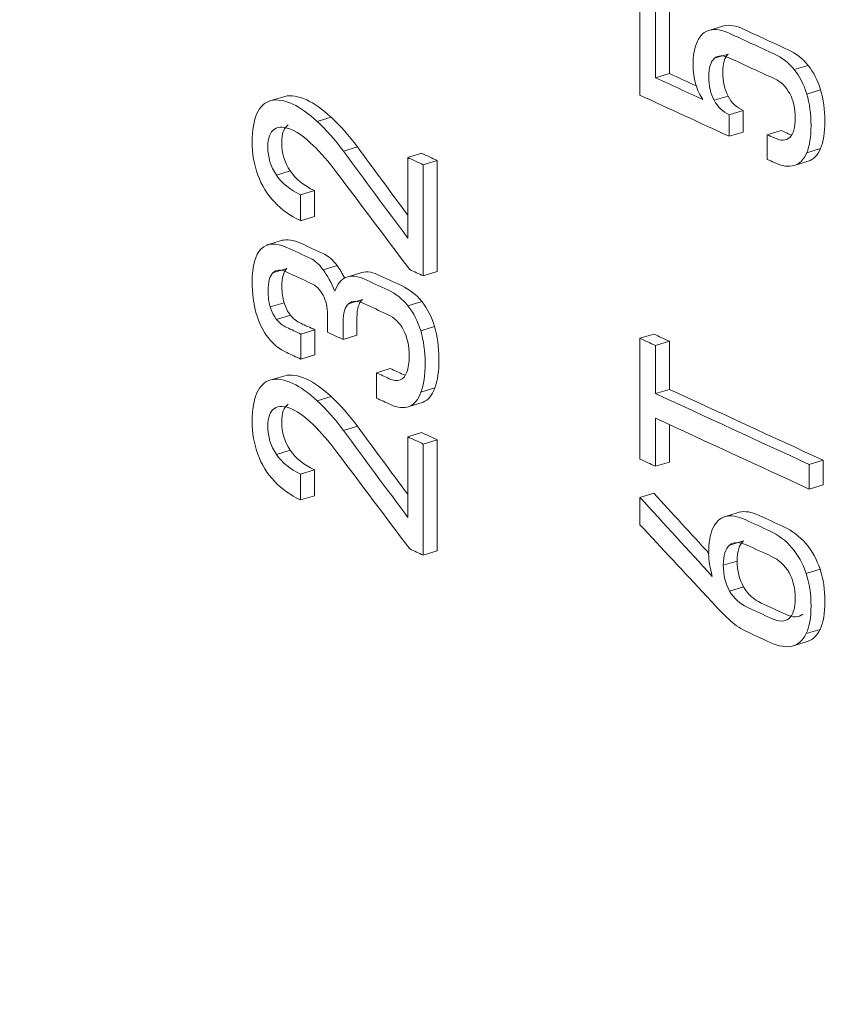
# Model space of a CAD drawing. Header units: millimetres. Extents: x 990 to 1809, y 0 to 562.
# Tile 504 of 550: x 1624.59 to 1629.18, y 145.32 to 150.82. Entities that reach past the tile are written whole.
import ezdxf

# ---------------------------------------------------------------- set-up
doc = ezdxf.new("R2010")
doc.units = ezdxf.units.MM
doc.layers.add('1', color=7, linetype='Continuous', true_color=0xffffff)

msp = doc.modelspace()

# ---------------------------------------------------------------- linework, layer by layer
at = {"layer": '1', "color": 7, "linetype": 'Continuous', "lineweight": 18}
for p, q in [((1628.5248, 150.7857), (1628.4472, 150.762)), ((1628.5498, 150.6279), (1628.4723, 150.6042)), ((1628.9959, 150.565), (1628.9183, 150.5414)), ((1628.221, 150.5195), (1628.1434, 150.4958)), ((1626.0709, 150.3913), (1625.9933, 150.3676)), ((1628.5488, 150.3931), (1628.4713, 150.3694)), ((1629.0662, 150.4284), (1628.9887, 150.4047)), ((1628.6325, 150.3124), (1628.555, 150.2887)), ((1626.3301, 150.2746), (1626.2525, 150.2509)), ((1628.6325, 150.1919), (1628.555, 150.1682)), ((1628.8455, 150.2008), (1628.7679, 150.1771)), ((1626.4769, 150.1089), (1626.3994, 150.0852)), ((1626.8357, 150.0734), (1626.7582, 150.0497)), ((1629.0662, 150.0999), (1628.9887, 150.0762)), ((1626.923, 150.0332), (1626.8454, 150.0095)), ((1628.9962, 150.0289), (1628.9186, 150.0053)), ((1626.1015, 149.9751), (1626.0239, 149.9514)), ((1626.2366, 149.865), (1626.1591, 149.8413)), ((1626.2373, 149.7203), (1626.1597, 149.6966)), ((1626.0647, 149.5886), (1625.9677, 149.559)), ((1626.082, 149.4291), (1626.0044, 149.4054)), ((1626.3633, 149.4451), (1626.2857, 149.4214)), ((1626.4903, 149.4033), (1626.4127, 149.3796)), ((1626.923, 149.4117), (1626.8454, 149.388)), ((1626.0673, 149.2379), (1625.9898, 149.2142)), ((1626.5046, 149.2557), (1626.427, 149.232)), ((1626.837, 149.2443), (1626.7595, 149.2206)), ((1626.1031, 149.1679), (1626.0256, 149.1442)), ((1626.2386, 149.0867), (1626.161, 149.063)), ((1626.9083, 149.1043), (1626.8308, 149.0806)), ((1626.4743, 149.0564), (1626.3968, 149.0327)), ((1628.1337, 149.0626), (1628.0561, 149.0389)), ((1628.221, 149.0223), (1628.1434, 148.9986)), ((1626.2386, 148.9462), (1626.161, 148.9225)), ((1626.6606, 148.8701), (1626.583, 148.8464)), ((1626.0709, 148.8299), (1625.9933, 148.8062)), ((1626.91, 148.7613), (1626.8324, 148.7376)), ((1628.221, 148.7536), (1628.1434, 148.7299)), ((1626.3301, 148.7132), (1626.2525, 148.6895)), ((1626.8439, 148.6818), (1626.7663, 148.6581)), ((1626.4769, 148.5474), (1626.3994, 148.5237)), ((1626.8357, 148.512), (1626.7582, 148.4883)), ((1626.923, 148.4717), (1626.8454, 148.448)), ((1626.1015, 148.4137), (1626.0239, 148.39)), ((1629.0805, 148.3571), (1629.003, 148.3334)), ((1626.2366, 148.3036), (1626.1591, 148.2799)), ((1628.221, 148.3472), (1628.1434, 148.3235)), ((1629.0805, 148.2194), (1629.003, 148.1957)), ((1626.2373, 148.1589), (1626.1597, 148.1352)), ((1628.1337, 148.1733), (1628.0561, 148.1496)), ((1628.6184, 148.0685), (1628.5214, 148.0389)), ((1628.5572, 147.8826), (1628.6348, 147.9063)), ((1626.923, 147.8502), (1626.8454, 147.8265)), ((1628.5224, 147.7701), (1628.6, 147.7938)), ((1629.0629, 147.7485), (1628.9854, 147.7248)), ((1628.5576, 147.6262), (1628.6351, 147.6499)), ((1629.0633, 147.4118), (1628.9857, 147.3881)), ((1628.9848, 147.3418), (1628.9072, 147.3181))]:
    msp.add_line(p, q, dxfattribs=at)
for points in [[(1554.3022, 161.6948), (1582.5426, 148.6677), (1610.783, 135.6407), (1639.0234, 122.6136)], [(1628.0561, 150.3983), (1628.0561, 150.5867), (1628.0561, 150.7751), (1628.0561, 150.9634)], [(1628.221, 150.9469), (1628.221, 150.8044), (1628.221, 150.6619), (1628.221, 150.5195)], [(1628.1434, 150.9232), (1628.1434, 150.7807), (1628.1434, 150.6382), (1628.1434, 150.4958)], [(1628.9959, 150.565), (1629.0267, 150.5269), (1629.0501, 150.4814), (1629.0662, 150.4284)], [(1628.1434, 150.4958), (1628.2317, 150.455), (1628.3201, 150.4143), (1628.4084, 150.3735)], [(1628.221, 150.5195), (1628.2711, 150.4963), (1628.3213, 150.4732), (1628.3715, 150.45)], [(1628.9183, 150.5414), (1628.9492, 150.5032), (1628.9726, 150.4577), (1628.9887, 150.4047)], [(1628.4084, 150.3735), (1628.3911, 150.3968), (1628.3775, 150.4259), (1628.3677, 150.4607)], [(1628.555, 150.1682), (1628.3887, 150.2449), (1628.2224, 150.3216), (1628.0561, 150.3983)], [(1628.5488, 150.3931), (1628.5686, 150.3559), (1628.5965, 150.329), (1628.6325, 150.3124)], [(1625.9155, 150.2955), (1625.9333, 150.3348), (1625.9593, 150.3588), (1625.9933, 150.3676)], [(1628.4713, 150.3694), (1628.491, 150.3322), (1628.5189, 150.3053), (1628.555, 150.2887)], [(1628.555, 150.2887), (1628.555, 150.2486), (1628.555, 150.2084), (1628.555, 150.1682)], [(1628.6325, 150.3124), (1628.6325, 150.2723), (1628.6325, 150.2321), (1628.6325, 150.1919)], [(1626.2525, 150.2509), (1626.3022, 150.2054), (1626.3512, 150.1502), (1626.3994, 150.0852)], [(1626.3301, 150.2746), (1626.3798, 150.2291), (1626.4287, 150.1739), (1626.4769, 150.1089)], [(1628.7679, 150.0394), (1628.7679, 150.0853), (1628.7679, 150.1312), (1628.7679, 150.1771)], [(1626.3994, 150.0852), (1626.519, 149.9233), (1626.6386, 149.7613), (1626.7582, 149.5994)], [(1626.4769, 150.1089), (1626.5707, 149.982), (1626.6644, 149.855), (1626.7582, 149.7281)], [(1626.8357, 150.0734), (1626.8648, 150.06), (1626.8939, 150.0466), (1626.923, 150.0332)], [(1628.9887, 150.0762), (1628.9726, 150.0384), (1628.9492, 150.0147), (1628.9186, 150.0053)], [(1629.0662, 150.0999), (1629.0501, 150.0621), (1629.0268, 150.0384), (1628.9962, 150.0289)], [(1626.7582, 150.0497), (1626.7872, 150.0363), (1626.8163, 150.0229), (1626.8454, 150.0095)], [(1626.7582, 149.5994), (1626.7582, 149.7495), (1626.7582, 149.8996), (1626.7582, 150.0497)], [(1626.8454, 150.0095), (1626.8454, 149.8023), (1626.8454, 149.5951), (1626.8454, 149.388)], [(1626.923, 150.0332), (1626.923, 149.826), (1626.923, 149.6188), (1626.923, 149.4117)], [(1626.0129, 149.8012), (1625.9723, 149.8445), (1625.9415, 149.8947), (1625.9204, 149.9519)], [(1626.0239, 149.9514), (1626.0559, 149.9049), (1626.1009, 149.8681), (1626.1591, 149.8413)], [(1626.1015, 149.9751), (1626.1334, 149.9286), (1626.1785, 149.8918), (1626.2366, 149.865)], [(1626.7692, 149.4231), (1626.6336, 149.6036), (1626.4979, 149.7841), (1626.3622, 149.9647)], [(1626.1591, 149.8413), (1626.1593, 149.7931), (1626.1595, 149.7449), (1626.1597, 149.6966)], [(1626.2366, 149.865), (1626.2368, 149.8168), (1626.2371, 149.7686), (1626.2373, 149.7203)], [(1626.2857, 149.4214), (1626.3094, 149.3895), (1626.3312, 149.3498), (1626.3512, 149.3023)], [(1626.3633, 149.4451), (1626.3783, 149.4249), (1626.3926, 149.4014), (1626.4061, 149.3749)], [(1626.8454, 149.388), (1626.82, 149.3997), (1626.7946, 149.4114), (1626.7692, 149.4231)], [(1626.3512, 149.3023), (1626.3638, 149.3418), (1626.3843, 149.3675), (1626.4127, 149.3796)], [(1626.0673, 149.2379), (1626.0756, 149.2108), (1626.0875, 149.1875), (1626.1031, 149.1679)], [(1626.837, 149.2443), (1626.8683, 149.2053), (1626.8921, 149.1587), (1626.9083, 149.1043)], [(1625.9777, 149.0429), (1625.9488, 149.0801), (1625.9268, 149.1252), (1625.9116, 149.1781)], [(1625.9898, 149.2142), (1625.998, 149.1872), (1626.01, 149.1638), (1626.0256, 149.1442)], [(1626.7595, 149.2206), (1626.7907, 149.1817), (1626.8145, 149.135), (1626.8308, 149.0806)], [(1626.2386, 149.0867), (1626.2386, 149.0399), (1626.2386, 148.993), (1626.2386, 148.9462)], [(1626.3968, 149.0327), (1626.3677, 149.0461), (1626.3386, 149.0596), (1626.3095, 149.073)], [(1626.161, 149.063), (1626.161, 149.0162), (1626.161, 148.9693), (1626.161, 148.9225)], [(1628.0561, 149.0389), (1628.0852, 149.0255), (1628.1143, 149.012), (1628.1434, 148.9986)], [(1628.0561, 148.3638), (1628.0561, 148.5888), (1628.0561, 148.8139), (1628.0561, 149.0389)], [(1628.1337, 149.0626), (1628.1628, 149.0492), (1628.1919, 149.0357), (1628.221, 149.0223)], [(1628.221, 149.0223), (1628.221, 148.9328), (1628.221, 148.8432), (1628.221, 148.7536)], [(1628.1434, 148.9986), (1628.1434, 148.9091), (1628.1434, 148.8195), (1628.1434, 148.7299)], [(1626.583, 148.7049), (1626.583, 148.7521), (1626.583, 148.7992), (1626.583, 148.8464)], [(1626.7155, 148.8063), (1626.7322, 148.8126), (1626.7449, 148.8273), (1626.7536, 148.8504)], [(1625.9155, 148.7341), (1625.9333, 148.7733), (1625.9593, 148.7974), (1625.9933, 148.8062)], [(1626.8324, 148.7376), (1626.8172, 148.6964), (1626.7952, 148.67), (1626.7663, 148.6581)], [(1626.91, 148.7613), (1626.8948, 148.7201), (1626.8727, 148.6937), (1626.8439, 148.6818)], [(1628.221, 148.7536), (1628.5075, 148.6214), (1628.794, 148.4893), (1629.0805, 148.3571)], [(1626.2525, 148.6895), (1626.3022, 148.644), (1626.3512, 148.5887), (1626.3994, 148.5237)], [(1626.3301, 148.7132), (1626.3798, 148.6677), (1626.4287, 148.6124), (1626.4769, 148.5474)], [(1628.1434, 148.7299), (1628.4299, 148.5977), (1628.7165, 148.4656), (1629.003, 148.3334)], [(1628.1434, 148.5922), (1628.1434, 148.5027), (1628.1434, 148.4131), (1628.1434, 148.3235)], [(1629.003, 148.1957), (1628.7165, 148.3279), (1628.4299, 148.4601), (1628.1434, 148.5922)], [(1626.3622, 148.4032), (1626.3167, 148.4638), (1626.2724, 148.5148), (1626.2294, 148.5563)], [(1626.3994, 148.5237), (1626.519, 148.3618), (1626.6386, 148.1999), (1626.7582, 148.038)], [(1626.4769, 148.5474), (1626.5707, 148.4205), (1626.6644, 148.2936), (1626.7582, 148.1667)], [(1628.221, 148.5564), (1628.221, 148.4867), (1628.221, 148.417), (1628.221, 148.3472)], [(1626.7582, 148.4883), (1626.7872, 148.4749), (1626.8163, 148.4614), (1626.8454, 148.448)], [(1626.7582, 148.038), (1626.7582, 148.1881), (1626.7582, 148.3382), (1626.7582, 148.4883)], [(1626.8357, 148.512), (1626.8648, 148.4986), (1626.8939, 148.4851), (1626.923, 148.4717)], [(1626.923, 148.4717), (1626.923, 148.2645), (1626.923, 148.0574), (1626.923, 147.8502)], [(1626.1015, 148.4137), (1626.1334, 148.3671), (1626.1785, 148.3304), (1626.2366, 148.3036)], [(1626.8454, 148.448), (1626.8454, 148.2408), (1626.8454, 148.0337), (1626.8454, 147.8265)], [(1626.0129, 148.2397), (1625.9723, 148.283), (1625.9415, 148.3332), (1625.9204, 148.3904)], [(1626.0239, 148.39), (1626.0559, 148.3434), (1626.1009, 148.3067), (1626.1591, 148.2799)], [(1626.7692, 147.8617), (1626.6336, 148.0422), (1626.4979, 148.2227), (1626.3622, 148.4032)], [(1628.1434, 148.3235), (1628.1143, 148.337), (1628.0852, 148.3504), (1628.0561, 148.3638)], [(1629.0805, 148.3571), (1629.0805, 148.3112), (1629.0805, 148.2653), (1629.0805, 148.2194)], [(1626.2366, 148.3036), (1626.2368, 148.2553), (1626.2371, 148.2071), (1626.2373, 148.1589)], [(1629.003, 148.3334), (1629.003, 148.2875), (1629.003, 148.2416), (1629.003, 148.1957)], [(1626.1591, 148.2799), (1626.1593, 148.2316), (1626.1595, 148.1834), (1626.1597, 148.1352)], [(1628.0561, 148.1496), (1628.191, 148.0024), (1628.3259, 147.8553), (1628.4608, 147.7081)], [(1628.0561, 147.9967), (1628.0561, 148.0476), (1628.0561, 148.0986), (1628.0561, 148.1496)], [(1628.1337, 148.1733), (1628.2369, 148.0607), (1628.3402, 147.948), (1628.4434, 147.8354)], [(1628.4273, 147.5988), (1628.3036, 147.7314), (1628.1799, 147.864), (1628.0561, 147.9967)], [(1626.8454, 147.8265), (1626.82, 147.8382), (1626.7946, 147.85), (1626.7692, 147.8617)], [(1628.5572, 147.8826), (1628.534, 147.8631), (1628.5224, 147.8255), (1628.5224, 147.7701)], [(1628.6348, 147.9063), (1628.6116, 147.8867), (1628.6, 147.8492), (1628.6, 147.7938)], [(1628.5224, 147.7701), (1628.5224, 147.7153), (1628.5341, 147.6673), (1628.5576, 147.6262)], [(1628.6, 147.7938), (1628.6, 147.739), (1628.6117, 147.691), (1628.6351, 147.6499)], [(1628.4612, 147.5621), (1628.4442, 147.5808), (1628.433, 147.593), (1628.4273, 147.5988)], [(1628.5631, 147.4587), (1628.5351, 147.4837), (1628.5011, 147.5182), (1628.4612, 147.5621)], [(1628.9857, 147.3881), (1628.9677, 147.3499), (1628.9415, 147.3266), (1628.9072, 147.3181)], [(1629.0633, 147.4118), (1629.0453, 147.3735), (1629.0191, 147.3503), (1628.9848, 147.3418)]]:
    msp.add_open_spline(points, degree=3, dxfattribs=at)
for points, knots in [([(1628.5248, 150.7857), (1628.5553, 150.7933), (1628.5924, 150.787), (1628.6358, 150.767), (1628.7187, 150.7288), (1628.8016, 150.6905), (1628.8845, 150.6523), (1628.9279, 150.6322), (1628.9651, 150.6032), (1628.9959, 150.565)], [0, 0, 0, 0, 0.333333, 0.333333, 0.333333, 0.666667, 0.666667, 0.666667, 1, 1, 1, 1]), ([(1628.3677, 150.4607), (1628.358, 150.4954), (1628.3531, 150.5294), (1628.3531, 150.5626), (1628.3531, 150.6206), (1628.3611, 150.6664), (1628.3933, 150.7338), (1628.4166, 150.7545), (1628.4472, 150.762)], [0, 0, 0, 0, 0.333333, 0.333333, 0.333333, 0.666667, 0.666667, 1, 1, 1, 1]), ([(1628.4472, 150.762), (1628.4778, 150.7696), (1628.5148, 150.7634), (1628.5582, 150.7433), (1628.6411, 150.7051), (1628.724, 150.6668), (1628.807, 150.6286), (1628.8504, 150.6085), (1628.8875, 150.5795), (1628.9183, 150.5414)], [0, 0, 0, 0, 0.333333, 0.333333, 0.333333, 0.666667, 0.666667, 0.666667, 1, 1, 1, 1]), ([(1628.8936, 150.407), (1628.8732, 150.4457), (1628.8443, 150.4737), (1628.807, 150.4909), (1628.724, 150.5291), (1628.6411, 150.5674), (1628.5582, 150.6056), (1628.5213, 150.6227), (1628.4927, 150.6222), (1628.4723, 150.6042)], [0, 0, 0, 0, 0.333333, 0.333333, 0.333333, 0.666667, 0.666667, 0.666667, 1, 1, 1, 1]), ([(1628.5498, 150.6279), (1628.5294, 150.6099), (1628.5192, 150.5757), (1628.5192, 150.4743), (1628.5291, 150.4302), (1628.5488, 150.3931)], [0, 0, 0, 0, 0.5, 0.5, 1, 1, 1, 1]), ([(1628.4723, 150.6042), (1628.4519, 150.5862), (1628.4416, 150.552), (1628.4416, 150.4506), (1628.4515, 150.4065), (1628.4713, 150.3694)], [0, 0, 0, 0, 0.5, 0.5, 1, 1, 1, 1]), ([(1626.0709, 150.3913), (1626.105, 150.4002), (1626.146, 150.3935), (1626.194, 150.3714), (1626.235, 150.3524), (1626.2804, 150.3202), (1626.3301, 150.2746)], [0, 0, 0, 0, 0.5, 0.5, 0.5, 1, 1, 1, 1]), ([(1628.8936, 150.1621), (1628.914, 150.1815), (1628.9242, 150.2172), (1628.9242, 150.3224), (1628.914, 150.3682), (1628.8936, 150.407)], [0, 0, 0, 0, 0.5, 0.5, 1, 1, 1, 1]), ([(1628.9887, 150.4047), (1629.0047, 150.3517), (1629.0128, 150.293), (1629.0128, 150.1649), (1629.0047, 150.1141), (1628.9887, 150.0762)], [0, 0, 0, 0, 0.5, 0.5, 1, 1, 1, 1]), ([(1629.0662, 150.4284), (1629.0823, 150.3754), (1629.0903, 150.3167), (1629.0903, 150.1886), (1629.0823, 150.1378), (1629.0662, 150.0999)], [0, 0, 0, 0, 0.5, 0.5, 1, 1, 1, 1]), ([(1625.9933, 150.3676), (1626.0274, 150.3765), (1626.0685, 150.3698), (1626.1164, 150.3477), (1626.1574, 150.3288), (1626.2028, 150.2965), (1626.2525, 150.2509)], [0, 0, 0, 0, 0.5, 0.5, 0.5, 1, 1, 1, 1]), ([(1625.9204, 149.9519), (1625.8993, 150.0091), (1625.8888, 150.0708), (1625.8888, 150.2034), (1625.8977, 150.2562), (1625.9155, 150.2955)], [0, 0, 0, 0, 0.5, 0.5, 1, 1, 1, 1]), ([(1626.3622, 149.9647), (1626.3167, 150.0252), (1626.2724, 150.0762), (1626.1864, 150.1592), (1626.1484, 150.1876), (1626.1154, 150.2028), (1626.0712, 150.2232), (1626.0369, 150.2252), (1626.0126, 150.2086)], [0, 0, 0, 0, 0.333333, 0.333333, 0.666667, 0.666667, 0.666667, 1, 1, 1, 1]), ([(1626.0901, 150.2323), (1626.0658, 150.2158), (1626.0536, 150.1824), (1626.0536, 150.1321), (1626.0536, 150.074), (1626.0696, 150.0217), (1626.1015, 149.9751)], [0, 0, 0, 0, 0.5, 0.5, 0.5, 1, 1, 1, 1]), ([(1626.0126, 150.2086), (1625.9882, 150.1921), (1625.9761, 150.1587), (1625.9761, 150.1084), (1625.9761, 150.0503), (1625.9921, 149.998), (1626.0239, 149.9514)], [0, 0, 0, 0, 0.5, 0.5, 0.5, 1, 1, 1, 1]), ([(1628.7679, 150.1771), (1628.7811, 150.171), (1628.7944, 150.1649), (1628.8076, 150.1588), (1628.8445, 150.1417), (1628.8732, 150.1429), (1628.8936, 150.1621)], [0, 0, 0, 0, 0.5, 0.5, 0.5, 1, 1, 1, 1]), ([(1628.8455, 150.2008), (1628.8587, 150.1947), (1628.8719, 150.1886), (1628.8852, 150.1825), (1628.8893, 150.1806), (1628.8933, 150.1789), (1628.8972, 150.1774)], [0, 0, 0, 0, 0.899433, 0.899433, 0.899433, 1, 1, 1, 1]), ([(1628.9186, 150.0053), (1628.8881, 149.9958), (1628.851, 150.0011), (1628.8076, 150.0211), (1628.7944, 150.0272), (1628.7811, 150.0333), (1628.7679, 150.0394)], [0, 0, 0, 0, 0.5, 0.5, 0.5, 1, 1, 1, 1]), ([(1626.1597, 149.6966), (1626.1595, 149.6967), (1626.1593, 149.6968), (1626.1591, 149.6969), (1626.1022, 149.7232), (1626.0535, 149.7579), (1626.0129, 149.8012)], [0, 0, 0, 0, 0.5, 0.5, 0.5, 1, 1, 1, 1]), ([(1625.9396, 149.5391), (1625.9735, 149.5725), (1626.0213, 149.575), (1626.0829, 149.5466), (1626.1272, 149.5261), (1626.1714, 149.5057), (1626.2157, 149.4853), (1626.2387, 149.4747), (1626.2621, 149.4534), (1626.2857, 149.4214)], [0, 0, 0, 0, 0.333333, 0.333333, 0.333333, 0.666667, 0.666667, 0.666667, 1, 1, 1, 1]), ([(1626.0542, 149.5854), (1626.0833, 149.5946), (1626.1187, 149.5895), (1626.1604, 149.5703), (1626.2047, 149.5498), (1626.249, 149.5294), (1626.2933, 149.509), (1626.3163, 149.4984), (1626.3396, 149.4771), (1626.3633, 149.4451)], [0, 0, 0, 0, 0.253139, 0.253139, 0.253139, 0.62657, 0.62657, 0.62657, 1, 1, 1, 1]), ([(1625.9116, 149.1781), (1625.8964, 149.231), (1625.8888, 149.29), (1625.8888, 149.355), (1625.8888, 149.4442), (1625.9058, 149.5056), (1625.9396, 149.5391)], [0, 0, 0, 0, 0.5, 0.5, 0.5, 1, 1, 1, 1]), ([(1626.0044, 149.4054), (1625.9864, 149.3873), (1625.9774, 149.3536), (1625.9774, 149.3045), (1625.9774, 149.2714), (1625.9815, 149.2413), (1625.9898, 149.2142)], [0, 0, 0, 0, 0.5, 0.5, 0.5, 1, 1, 1, 1]), ([(1626.2847, 149.2809), (1626.2683, 149.3118), (1626.245, 149.3341), (1626.2151, 149.3479), (1626.1706, 149.3684), (1626.1261, 149.3889), (1626.0816, 149.4095), (1626.0481, 149.4249), (1626.0224, 149.4236), (1626.0044, 149.4054)], [0, 0, 0, 0, 0.333333, 0.333333, 0.333333, 0.666667, 0.666667, 0.666667, 1, 1, 1, 1]), ([(1626.082, 149.4291), (1626.0639, 149.411), (1626.055, 149.3773), (1626.055, 149.3282), (1626.055, 149.2951), (1626.0591, 149.265), (1626.0673, 149.2379)], [0, 0, 0, 0, 0.5, 0.5, 0.5, 1, 1, 1, 1]), ([(1626.4903, 149.4033), (1626.5187, 149.4154), (1626.5522, 149.4125), (1626.5909, 149.3947), (1626.6352, 149.3742), (1626.6794, 149.3538), (1626.768, 149.3129), (1626.8058, 149.2833), (1626.837, 149.2443)], [0, 0, 0, 0, 0.333333, 0.333333, 0.333333, 0.666667, 0.666667, 1, 1, 1, 1]), ([(1626.4127, 149.3796), (1626.4412, 149.3917), (1626.4747, 149.3888), (1626.5133, 149.371), (1626.5576, 149.3505), (1626.6019, 149.3301), (1626.6904, 149.2893), (1626.7282, 149.2596), (1626.7595, 149.2206)], [0, 0, 0, 0, 0.333333, 0.333333, 0.333333, 0.666667, 0.666667, 1, 1, 1, 1]), ([(1626.3095, 149.073), (1626.3095, 149.1058), (1626.3095, 149.1386), (1626.3095, 149.1714), (1626.3095, 149.2135), (1626.3012, 149.25), (1626.2847, 149.2809)], [0, 0, 0, 0, 0.5, 0.5, 0.5, 1, 1, 1, 1]), ([(1626.427, 149.232), (1626.4068, 149.2138), (1626.3968, 149.1803), (1626.3968, 149.1312), (1626.3968, 149.0984), (1626.3968, 149.0655), (1626.3968, 149.0327)], [0, 0, 0, 0, 0.5, 0.5, 0.5, 1, 1, 1, 1]), ([(1626.7347, 149.0853), (1626.7134, 149.1257), (1626.6837, 149.1547), (1626.6455, 149.1723), (1626.6012, 149.1927), (1626.557, 149.2131), (1626.5127, 149.2336), (1626.4758, 149.2506), (1626.4472, 149.2501), (1626.427, 149.232)], [0, 0, 0, 0, 0.333333, 0.333333, 0.333333, 0.666667, 0.666667, 0.666667, 1, 1, 1, 1]), ([(1626.5046, 149.2557), (1626.4844, 149.2375), (1626.4743, 149.204), (1626.4743, 149.1549), (1626.4743, 149.1221), (1626.4743, 149.0892), (1626.4743, 149.0564)], [0, 0, 0, 0, 0.5, 0.5, 0.5, 1, 1, 1, 1]), ([(1626.0256, 149.1442), (1626.0412, 149.1245), (1626.0601, 149.1096), (1626.0822, 149.0994), (1626.1085, 149.0873), (1626.1348, 149.0752), (1626.161, 149.063)], [0, 0, 0, 0, 0.5, 0.5, 0.5, 1, 1, 1, 1]), ([(1626.1031, 149.1679), (1626.1188, 149.1482), (1626.1376, 149.1333), (1626.1598, 149.1231), (1626.1861, 149.111), (1626.2123, 149.0989), (1626.2386, 149.0867)], [0, 0, 0, 0, 0.5, 0.5, 0.5, 1, 1, 1, 1]), ([(1626.7536, 148.8504), (1626.7623, 148.8735), (1626.7666, 148.9038), (1626.7666, 148.9414), (1626.7666, 148.9969), (1626.756, 149.0448), (1626.7347, 149.0853)], [0, 0, 0, 0, 0.5, 0.5, 0.5, 1, 1, 1, 1]), ([(1626.8308, 149.0806), (1626.8471, 149.0262), (1626.8552, 148.9663), (1626.8552, 148.833), (1626.8476, 148.7787), (1626.8324, 148.7376)], [0, 0, 0, 0, 0.5, 0.5, 1, 1, 1, 1]), ([(1626.9083, 149.1043), (1626.9246, 149.0499), (1626.9327, 148.9899), (1626.9327, 148.8567), (1626.9251, 148.8024), (1626.91, 148.7613)], [0, 0, 0, 0, 0.5, 0.5, 1, 1, 1, 1]), ([(1626.161, 148.9225), (1626.1348, 148.9346), (1626.1085, 148.9467), (1626.0822, 148.9588), (1626.0414, 148.9777), (1626.0066, 149.0057), (1625.9777, 149.0429)], [0, 0, 0, 0, 0.5, 0.5, 0.5, 1, 1, 1, 1]), ([(1626.583, 148.8464), (1626.6071, 148.8353), (1626.6312, 148.8242), (1626.6787, 148.8022), (1626.6988, 148.8), (1626.7155, 148.8063)], [0, 0, 0, 0, 0.5, 0.5, 1, 1, 1, 1]), ([(1626.6606, 148.8701), (1626.6847, 148.859), (1626.7087, 148.8479), (1626.7368, 148.8349), (1626.7406, 148.8334), (1626.7443, 148.8321)], [0, 0, 0, 0, 0.856987, 0.856987, 1, 1, 1, 1]), ([(1625.9933, 148.8062), (1626.0274, 148.8151), (1626.0685, 148.8084), (1626.1164, 148.7862), (1626.1574, 148.7673), (1626.2028, 148.7351), (1626.2525, 148.6895)], [0, 0, 0, 0, 0.5, 0.5, 0.5, 1, 1, 1, 1]), ([(1626.0709, 148.8299), (1626.105, 148.8387), (1626.146, 148.8321), (1626.194, 148.8099), (1626.235, 148.791), (1626.2804, 148.7588), (1626.3301, 148.7132)], [0, 0, 0, 0, 0.5, 0.5, 0.5, 1, 1, 1, 1]), ([(1625.9204, 148.3904), (1625.8993, 148.4476), (1625.8888, 148.5094), (1625.8888, 148.642), (1625.8977, 148.6948), (1625.9155, 148.7341)], [0, 0, 0, 0, 0.5, 0.5, 1, 1, 1, 1]), ([(1626.7663, 148.6581), (1626.7374, 148.6462), (1626.7026, 148.6497), (1626.6618, 148.6685), (1626.6355, 148.6807), (1626.6093, 148.6928), (1626.583, 148.7049)], [0, 0, 0, 0, 0.5, 0.5, 0.5, 1, 1, 1, 1]), ([(1626.0126, 148.6472), (1625.9882, 148.6307), (1625.9761, 148.5973), (1625.9761, 148.5469), (1625.9761, 148.4889), (1625.9921, 148.4366), (1626.0239, 148.39)], [0, 0, 0, 0, 0.5, 0.5, 0.5, 1, 1, 1, 1]), ([(1626.2294, 148.5563), (1626.1864, 148.5978), (1626.1484, 148.6261), (1626.1154, 148.6413), (1626.0712, 148.6618), (1626.0369, 148.6638), (1626.0126, 148.6472)], [0, 0, 0, 0, 0.5, 0.5, 0.5, 1, 1, 1, 1]), ([(1626.0901, 148.6709), (1626.0658, 148.6544), (1626.0536, 148.621), (1626.0536, 148.5706), (1626.0536, 148.5126), (1626.0696, 148.4603), (1626.1015, 148.4137)], [0, 0, 0, 0, 0.5, 0.5, 0.5, 1, 1, 1, 1]), ([(1626.1597, 148.1352), (1626.1595, 148.1353), (1626.1593, 148.1354), (1626.1591, 148.1355), (1626.1022, 148.1617), (1626.0535, 148.1965), (1626.0129, 148.2397)], [0, 0, 0, 0, 0.5, 0.5, 0.5, 1, 1, 1, 1]), ([(1628.6102, 148.066), (1628.6108, 148.0661), (1628.6114, 148.0663), (1628.6426, 148.0747), (1628.6794, 148.0688), (1628.7224, 148.049), (1628.7675, 148.0282), (1628.8127, 148.0074), (1628.8578, 147.9865), (1628.9069, 147.9639), (1628.9488, 147.9323), (1629.0182, 147.8512), (1629.0447, 147.8034), (1629.0629, 147.7485)], [0, 0, 0, 0, 0.004898, 0.004898, 0.253674, 0.253674, 0.253674, 0.502449, 0.502449, 0.502449, 0.751225, 0.751225, 1, 1, 1, 1]), ([(1628.4644, 147.9775), (1628.4805, 148.0128), (1628.5038, 148.0346), (1628.5651, 148.051), (1628.6018, 148.0451), (1628.6448, 148.0253), (1628.69, 148.0045), (1628.7351, 147.9837), (1628.7803, 147.9628), (1628.8293, 147.9402), (1628.8712, 147.9086), (1628.9407, 147.8275), (1628.9672, 147.7797), (1628.9854, 147.7248)], [0, 0, 0, 0, 0.2, 0.2, 0.4, 0.4, 0.4, 0.6, 0.6, 0.6, 0.8, 0.8, 1, 1, 1, 1]), ([(1628.4608, 147.7081), (1628.4471, 147.7555), (1628.4404, 147.7974), (1628.4404, 147.8337), (1628.4404, 147.8943), (1628.4484, 147.9422), (1628.4644, 147.9775)], [0, 0, 0, 0, 0.5, 0.5, 0.5, 1, 1, 1, 1]), ([(1628.8897, 147.473), (1628.9127, 147.4927), (1628.9242, 147.5299), (1628.9242, 147.6402), (1628.9127, 147.6884), (1628.8666, 147.7702), (1628.8339, 147.8004), (1628.7913, 147.82), (1628.7462, 147.8409), (1628.701, 147.8617), (1628.6559, 147.8825), (1628.6133, 147.9022), (1628.5805, 147.9022), (1628.5572, 147.8826)], [0, 0, 0, 0, 0.2, 0.2, 0.4, 0.4, 0.6, 0.6, 0.6, 0.8, 0.8, 0.8, 1, 1, 1, 1]), ([(1629.0629, 147.7485), (1629.0812, 147.6935), (1629.0903, 147.6333), (1629.0903, 147.5019), (1629.0813, 147.45), (1629.0633, 147.4118)], [0, 0, 0, 0, 0.5, 0.5, 1, 1, 1, 1]), ([(1628.9854, 147.7248), (1629.0036, 147.6698), (1629.0128, 147.6096), (1629.0128, 147.4782), (1629.0037, 147.4263), (1628.9857, 147.3881)], [0, 0, 0, 0, 0.5, 0.5, 1, 1, 1, 1]), ([(1628.6351, 147.6499), (1628.6586, 147.6088), (1628.6916, 147.5785), (1628.7341, 147.5588), (1628.7792, 147.538), (1628.8244, 147.5172), (1628.8695, 147.4964), (1628.9117, 147.4769), (1628.9442, 147.4771), (1628.9672, 147.4967)], [0, 0, 0, 0, 0.333333, 0.333333, 0.333333, 0.666667, 0.666667, 0.666667, 1, 1, 1, 1]), ([(1628.5576, 147.6262), (1628.581, 147.5851), (1628.614, 147.5548), (1628.6566, 147.5351), (1628.7017, 147.5143), (1628.7469, 147.4935), (1628.792, 147.4727), (1628.8341, 147.4533), (1628.8666, 147.4534), (1628.8897, 147.473)], [0, 0, 0, 0, 0.333333, 0.333333, 0.333333, 0.666667, 0.666667, 0.666667, 1, 1, 1, 1]), ([(1628.9072, 147.3181), (1628.873, 147.3097), (1628.8317, 147.3166), (1628.7835, 147.3389), (1628.7427, 147.3577), (1628.7019, 147.3765), (1628.6611, 147.3954), (1628.6238, 147.4126), (1628.5911, 147.4337), (1628.5631, 147.4587)], [0, 0, 0, 0, 0.333333, 0.333333, 0.333333, 0.666667, 0.666667, 0.666667, 1, 1, 1, 1])]:
    msp.add_open_spline(points, degree=3, knots=knots, dxfattribs=at)

doc.saveas('drawing.dxf')
